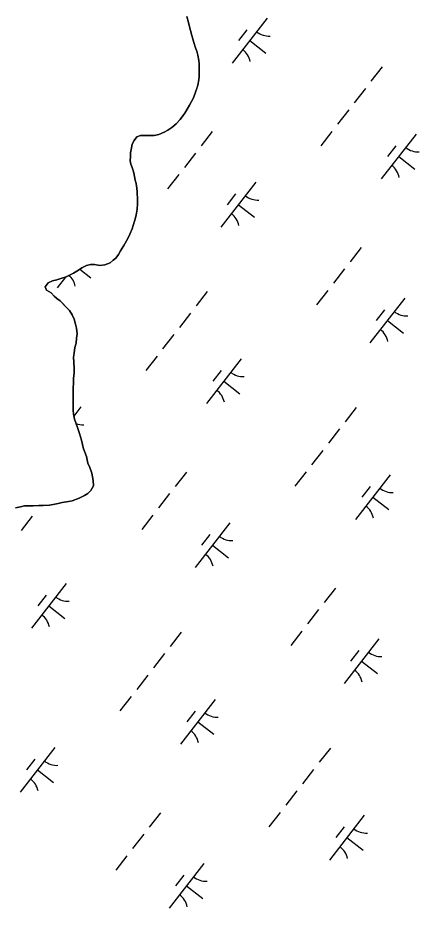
# Model space of a CAD drawing. Extents: x 3888273 to 3909528, y 158682 to 181032.
# Drawn here: x 3898228 to 3898581, y 169195 to 169980 of the extents above; entities that cross this region are included whole.
import ezdxf

# ---------------------------------------------------------------- set-up
doc = ezdxf.new("R2010")
doc.units = 0
doc.layers.add('V-TOPO-SHOR', color=7, linetype='Continuous')
doc.layers.add('V-WETL-SWMP', color=7, linetype='Continuous')

msp = doc.modelspace()

# ---------------------------------------------------------------- linework, layer by layer
at = {"layer": 'V-TOPO-SHOR'}
for points in [[(3898347.99, 169876.21), (3898352.11, 169877.16), (3898356.64, 169879.09), (3898359.98, 169880.83), (3898363.53, 169883.17), (3898367.28, 169886.48), (3898370.64, 169890.37), (3898373.21, 169893.49), (3898374.99, 169896.03), (3898378.96, 169902.87), (3898380.75, 169906.19), (3898382.53, 169909.32), (3898384.33, 169914.41), (3898385.34, 169917.54), (3898386.34, 169920.67), (3898387.15, 169925.37), (3898387.57, 169928.51), (3898387.62, 169936.15), (3898387.64, 169939.29), (3898387.27, 169942.43), (3898386.32, 169947.15), (3898385.36, 169950.49), (3898384.21, 169953.44), (3898382.67, 169958.15), (3898380.95, 169964.25), (3898379.8, 169968.77), (3898379.03, 169971.91), (3898378.08, 169975.84), (3898376.74, 169981.14)], [(3898263.42, 169551.79), (3898266.96, 169552.55), (3898272.26, 169553.49), (3898275.6, 169554.26), (3898281.69, 169556.37), (3898286.61, 169558.89), (3898289.56, 169560.63), (3898292.13, 169563.36), (3898294.52, 169567.46), (3898294.16, 169572.17), (3898293.02, 169578.46), (3898291.29, 169583.57), (3898289.55, 169587.5), (3898288.22, 169593.2), (3898286.87, 169597.13), (3898285.71, 169600.08), (3898283.8, 169607.55), (3898283.04, 169610.5), (3898282.08, 169613.64), (3898280.73, 169617.97), (3898278.81, 169622.88), (3898277.65, 169626.22), (3898276.7, 169630.55), (3898276.53, 169634.08), (3898276.37, 169639.77), (3898276.6, 169644.08), (3898276.44, 169649.77), (3898276.46, 169653.49), (3898276.89, 169658.2), (3898276.92, 169662.12), (3898277.34, 169667.02), (3898277.37, 169670.75), (3898277.21, 169676.44), (3898276.85, 169680.95), (3898277.26, 169684.28), (3898278.08, 169689.38), (3898279.09, 169693.29), (3898279.31, 169697.41), (3898279.93, 169701.33), (3898279.37, 169706.43), (3898278.61, 169709.77), (3898277.27, 169714.29), (3898275.73, 169718.22), (3898273.2, 169721.96), (3898270.47, 169724.93), (3898267.16, 169728.28), (3898265.02, 169730.45), (3898262.09, 169732.63), (3898259.75, 169734.61), (3898257.22, 169737.57), (3898252.92, 169739.95), (3898251.96, 169742.9), (3898254.53, 169746.22), (3898258.27, 169748.15), (3898262.01, 169749.11), (3898265.54, 169750.26), (3898270.46, 169751.6), (3898273.21, 169753.15), (3898276.75, 169754.89), (3898281.09, 169757.61), (3898284.24, 169759.55), (3898288.18, 169761.68), (3898291.71, 169762.44), (3898295.24, 169762.42), (3898299.95, 169761.6), (3898304.46, 169762.16), (3898308.98, 169764.09), (3898311.74, 169766.23), (3898314.11, 169768.17), (3898316.49, 169771.3), (3898318.27, 169774.42), (3898321.25, 169779.11), (3898323.43, 169783.41), (3898325.02, 169786.14), (3898326.42, 169789.27), (3898328.41, 169793.97), (3898329.41, 169796.9), (3898330.81, 169801.6), (3898331.81, 169804.73), (3898332.42, 169807.86), (3898333.03, 169811.2), (3898333.26, 169816.1), (3898333.29, 169819.43), (3898332.75, 169826.69), (3898332.57, 169829.83), (3898332.01, 169833.95), (3898331.25, 169836.9), (3898329.92, 169843.38), (3898328.58, 169847.9), (3898327.42, 169850.85), (3898326.85, 169853.99), (3898327.07, 169857.72), (3898327.1, 169861.05), (3898327.91, 169865.36), (3898328.52, 169868.5), (3898330.11, 169871.82), (3898332.68, 169874.94), (3898335.83, 169876.1), (3898339.75, 169876.27), (3898343.67, 169876.24), (3898347.99, 169876.21)], [(3898225.74, 169548.12), (3898230.25, 169548.87), (3898233.59, 169549.64), (3898237.91, 169549.61), (3898241.25, 169549.78), (3898246.15, 169549.94), (3898250.07, 169549.92), (3898255.56, 169550.27), (3898260.28, 169551.22), (3898263.42, 169551.79)]]:
    msp.add_lwpolyline(points, dxfattribs=at)
at = {"layer": 'V-WETL-SWMP'}
for p, q in [((3898376.74, 169981.14), (3898378.08, 169975.84)), ((3898378.08, 169975.84), (3898379.8, 169968.76)), ((3898447.36, 169979.54), (3898416.65, 169940.08)), ((3898379.8, 169968.76), (3898380.94, 169964.25)), ((3898429.6, 169969.28), (3898422.23, 169959.81)), ((3898380.94, 169964.25), (3898382.67, 169958.15)), ((3898382.67, 169958.15), (3898384.21, 169953.44)), ((3898384.21, 169953.44), (3898385.36, 169950.49)), ((3898432.01, 169959.81), (3898446.21, 169948.76)), ((3898385.36, 169950.49), (3898386.32, 169947.15)), ((3898386.32, 169947.15), (3898387.27, 169942.43)), ((3898387.27, 169942.43), (3898387.64, 169939.29)), ((3898387.64, 169939.29), (3898387.57, 169928.51)), ((3898548.71, 169936.69), (3898538.88, 169924.07)), ((3898387.57, 169928.51), (3898387.15, 169925.37)), ((3898386.34, 169920.67), (3898384.33, 169914.41)), ((3898387.15, 169925.37), (3898386.34, 169920.67)), ((3898384.33, 169914.41), (3898382.53, 169909.32)), ((3898533.97, 169917.75), (3898524.15, 169905.12)), ((3898380.75, 169906.19), (3898378.96, 169902.87)), ((3898382.53, 169909.32), (3898380.75, 169906.19)), ((3898378.96, 169902.87), (3898374.99, 169896.03)), ((3898519.23, 169898.81), (3898509.41, 169886.18)), ((3898370.64, 169890.37), (3898367.28, 169886.47)), ((3898373.21, 169893.49), (3898370.64, 169890.37)), ((3898374.99, 169896.03), (3898373.21, 169893.49)), ((3898363.53, 169883.17), (3898359.98, 169880.83)), ((3898367.28, 169886.47), (3898363.53, 169883.17)), ((3898332.68, 169874.94), (3898330.11, 169871.82)), ((3898335.83, 169876.1), (3898332.68, 169874.94)), ((3898339.75, 169876.26), (3898335.83, 169876.1)), ((3898347.99, 169876.21), (3898339.75, 169876.26)), ((3898352.11, 169877.16), (3898347.99, 169876.21)), ((3898356.64, 169879.09), (3898352.11, 169877.16)), ((3898359.98, 169880.83), (3898356.64, 169879.09)), ((3898399.03, 169879.63), (3898389.21, 169867)), ((3898504.5, 169879.87), (3898494.67, 169867.24)), ((3898578.64, 169877.4), (3898547.93, 169837.93)), ((3898328.52, 169868.49), (3898327.91, 169865.36)), ((3898330.11, 169871.82), (3898328.52, 169868.49)), ((3898560.88, 169867.14), (3898553.51, 169857.67)), ((3898327.1, 169861.05), (3898327.07, 169857.72)), ((3898327.91, 169865.36), (3898327.1, 169861.05)), ((3898384.29, 169860.68), (3898374.47, 169848.06)), ((3898327.07, 169857.72), (3898326.85, 169853.99)), ((3898326.85, 169853.99), (3898327.42, 169850.85)), ((3898327.42, 169850.85), (3898328.58, 169847.9)), ((3898563.29, 169857.66), (3898577.49, 169846.61)), ((3898328.58, 169847.9), (3898329.92, 169843.38)), ((3898329.92, 169843.38), (3898331.25, 169836.9)), ((3898331.25, 169836.9), (3898332.01, 169833.95)), ((3898369.56, 169841.74), (3898359.73, 169829.11)), ((3898437.4, 169834.95), (3898406.69, 169795.48)), ((3898332.01, 169833.95), (3898332.57, 169829.83)), ((3898332.57, 169829.83), (3898332.75, 169826.69)), ((3898332.75, 169826.69), (3898333.29, 169819.43)), ((3898333.29, 169819.43), (3898333.26, 169816.1)), ((3898419.64, 169824.69), (3898412.27, 169815.22)), ((3898333.03, 169811.19), (3898332.42, 169807.86)), ((3898333.26, 169816.1), (3898333.03, 169811.19)), ((3898422.05, 169815.22), (3898436.25, 169804.16)), ((3898331.81, 169804.73), (3898330.81, 169801.6)), ((3898332.42, 169807.86), (3898331.81, 169804.73)), ((3898329.41, 169796.9), (3898328.41, 169793.97)), ((3898330.81, 169801.6), (3898329.41, 169796.9)), ((3898326.41, 169789.27), (3898325.02, 169786.14)), ((3898328.41, 169793.97), (3898326.41, 169789.27)), ((3898323.43, 169783.41), (3898321.25, 169779.11)), ((3898325.02, 169786.14), (3898323.43, 169783.41)), ((3898318.27, 169774.42), (3898316.49, 169771.3)), ((3898321.25, 169779.11), (3898318.27, 169774.42)), ((3898530.31, 169777.48), (3898520.49, 169764.85)), ((3898308.98, 169764.09), (3898304.46, 169762.16)), ((3898311.74, 169766.23), (3898308.98, 169764.09)), ((3898314.11, 169768.17), (3898311.74, 169766.23)), ((3898316.49, 169771.3), (3898314.11, 169768.17)), ((3898281.09, 169757.61), (3898276.76, 169754.89)), ((3898284.24, 169759.55), (3898281.09, 169757.61)), ((3898282.28, 169758.34), (3898292.11, 169750.69)), ((3898288.18, 169761.68), (3898284.24, 169759.55)), ((3898291.71, 169762.44), (3898288.18, 169761.68)), ((3898295.24, 169762.42), (3898291.71, 169762.44)), ((3898299.95, 169761.6), (3898295.24, 169762.42)), ((3898304.46, 169762.16), (3898299.95, 169761.6)), ((3898515.58, 169758.54), (3898505.75, 169745.91)), ((3898258.27, 169748.15), (3898254.54, 169746.22)), ((3898262.01, 169749.11), (3898258.27, 169748.15)), ((3898265.54, 169750.26), (3898262.01, 169749.11)), ((3898269.88, 169751.44), (3898262.55, 169742.01)), ((3898270.46, 169751.6), (3898265.54, 169750.26)), ((3898273.21, 169753.15), (3898270.46, 169751.6)), ((3898276.76, 169754.89), (3898273.21, 169753.15)), ((3898254.54, 169746.22), (3898251.96, 169742.9)), ((3898251.96, 169742.9), (3898252.92, 169739.95)), ((3898252.92, 169739.95), (3898257.22, 169737.57)), ((3898257.22, 169737.57), (3898259.75, 169734.61)), ((3898259.75, 169734.61), (3898262.09, 169732.63)), ((3898262.09, 169732.63), (3898265.02, 169730.46)), ((3898394.6, 169738.63), (3898384.78, 169726)), ((3898500.84, 169739.6), (3898491.01, 169726.97)), ((3898568.68, 169732.8), (3898537.97, 169693.34)), ((3898265.02, 169730.46), (3898270.47, 169724.93)), ((3898270.47, 169724.93), (3898273.2, 169721.97)), ((3898273.2, 169721.97), (3898275.72, 169718.22)), ((3898275.72, 169718.22), (3898277.27, 169714.29)), ((3898379.87, 169719.69), (3898370.04, 169707.06)), ((3898550.92, 169722.54), (3898543.55, 169713.07)), ((3898277.27, 169714.29), (3898278.61, 169709.77)), ((3898278.61, 169709.77), (3898279.37, 169706.43)), ((3898553.33, 169713.07), (3898567.53, 169702.02)), ((3898279.93, 169701.33), (3898279.31, 169697.41)), ((3898279.37, 169706.43), (3898279.93, 169701.33)), ((3898279.09, 169693.29), (3898278.08, 169689.38)), ((3898279.31, 169697.41), (3898279.09, 169693.29)), ((3898365.13, 169700.75), (3898355.3, 169688.12)), ((3898278.08, 169689.38), (3898277.26, 169684.28)), ((3898277.26, 169684.28), (3898276.85, 169680.95)), ((3898276.85, 169680.95), (3898277.21, 169676.44)), ((3898350.39, 169681.81), (3898340.56, 169669.18)), ((3898424.53, 169679.33), (3898393.83, 169639.87)), ((3898277.21, 169676.44), (3898277.37, 169670.75)), ((3898277.37, 169670.75), (3898277.34, 169667.02)), ((3898276.91, 169662.12), (3898276.89, 169658.2)), ((3898277.34, 169667.02), (3898276.91, 169662.12)), ((3898406.78, 169669.07), (3898399.41, 169659.6)), ((3898276.89, 169658.2), (3898276.46, 169653.49)), ((3898409.18, 169659.6), (3898423.39, 169648.55)), ((3898276.46, 169653.49), (3898276.44, 169649.77)), ((3898276.44, 169649.77), (3898276.6, 169644.08)), ((3898276.6, 169644.08), (3898276.37, 169639.77)), ((3898276.37, 169639.77), (3898276.53, 169634.08)), ((3898276.53, 169634.08), (3898276.7, 169630.54)), ((3898276.7, 169630.54), (3898277.65, 169626.22)), ((3898283.29, 169636.88), (3898277.07, 169628.88)), ((3898525.88, 169636.49), (3898516.06, 169623.86)), ((3898277.65, 169626.22), (3898278.81, 169622.88)), ((3898278.81, 169622.88), (3898280.73, 169617.96)), ((3898280.73, 169617.96), (3898282.08, 169613.64)), ((3898511.15, 169617.54), (3898501.32, 169604.92)), ((3898282.08, 169613.64), (3898283.04, 169610.5)), ((3898283.04, 169610.5), (3898283.8, 169607.55)), ((3898283.8, 169607.55), (3898285.71, 169600.08)), ((3898285.71, 169600.08), (3898286.87, 169597.13)), ((3898286.87, 169597.13), (3898288.22, 169593.2)), ((3898288.22, 169593.2), (3898289.55, 169587.5)), ((3898496.41, 169598.6), (3898486.58, 169585.97)), ((3898289.55, 169587.5), (3898291.29, 169583.57)), ((3898291.29, 169583.57), (3898293.02, 169578.46)), ((3898293.02, 169578.46), (3898294.16, 169572.18)), ((3898376.21, 169579.42), (3898366.38, 169566.79)), ((3898481.67, 169579.66), (3898471.84, 169567.03)), ((3898555.81, 169577.19), (3898525.11, 169537.73)), ((3898294.52, 169567.46), (3898292.13, 169563.36)), ((3898294.16, 169572.18), (3898294.52, 169567.46)), ((3898289.57, 169560.63), (3898286.61, 169558.89)), ((3898292.13, 169563.36), (3898289.57, 169560.63)), ((3898361.47, 169560.48), (3898351.64, 169547.85)), ((3898538.06, 169566.93), (3898530.69, 169557.46)), ((3898263.42, 169551.79), (3898260.28, 169551.22)), ((3898266.96, 169552.55), (3898263.42, 169551.79)), ((3898272.26, 169553.49), (3898266.96, 169552.55)), ((3898275.6, 169554.26), (3898272.26, 169553.49)), ((3898281.69, 169556.37), (3898275.6, 169554.26)), ((3898286.61, 169558.89), (3898281.69, 169556.37)), ((3898540.46, 169557.46), (3898554.67, 169546.4)), ((3898230.25, 169548.88), (3898225.74, 169548.12)), ((3898233.59, 169549.64), (3898230.25, 169548.88)), ((3898237.91, 169549.61), (3898233.59, 169549.64)), ((3898241.24, 169549.78), (3898237.91, 169549.61)), ((3898246.15, 169549.94), (3898241.24, 169549.78)), ((3898250.07, 169549.92), (3898246.15, 169549.94)), ((3898255.56, 169550.27), (3898250.07, 169549.92)), ((3898260.28, 169551.22), (3898255.56, 169550.27)), ((3898240.5, 169540.57), (3898230.67, 169527.94)), ((3898346.73, 169541.53), (3898336.91, 169528.91)), ((3898414.57, 169534.74), (3898383.87, 169495.28)), ((3898396.82, 169524.48), (3898389.45, 169515.01)), ((3898399.22, 169515.01), (3898413.43, 169503.95)), ((3898270.43, 169481.27), (3898239.72, 169441.81)), ((3898507.49, 169477.27), (3898497.66, 169464.65)), ((3898252.67, 169471.01), (3898245.3, 169461.54)), ((3898255.07, 169461.54), (3898269.28, 169450.48)), ((3898492.75, 169458.33), (3898482.92, 169445.7)), ((3898371.78, 169438.42), (3898361.95, 169425.79)), ((3898478.01, 169439.39), (3898468.19, 169426.76)), ((3898545.85, 169432.59), (3898515.15, 169393.13)), ((3898357.04, 169419.48), (3898347.21, 169406.85)), ((3898528.1, 169422.34), (3898520.73, 169412.87)), ((3898530.5, 169412.86), (3898544.71, 169401.81)), ((3898342.3, 169400.54), (3898332.48, 169387.91)), ((3898327.56, 169381.6), (3898317.74, 169368.97)), ((3898401.71, 169379.12), (3898371, 169339.66)), ((3898383.95, 169368.87), (3898376.58, 169359.4)), ((3898386.35, 169359.39), (3898400.56, 169348.34)), ((3898260.47, 169336.67), (3898229.76, 169297.21)), ((3898503.06, 169336.28), (3898493.23, 169323.65)), ((3898242.71, 169326.42), (3898235.34, 169316.95)), ((3898245.11, 169316.94), (3898259.32, 169305.89)), ((3898488.32, 169317.34), (3898478.5, 169304.71)), ((3898473.58, 169298.39), (3898463.76, 169285.77)), ((3898353.38, 169279.21), (3898343.56, 169266.58)), ((3898458.84, 169279.45), (3898449.02, 169266.82)), ((3898532.99, 169276.98), (3898502.28, 169237.52)), ((3898515.23, 169266.72), (3898507.86, 169257.25)), ((3898338.64, 169260.27), (3898328.82, 169247.64)), ((3898517.64, 169257.25), (3898531.84, 169246.19)), ((3898323.91, 169241.33), (3898314.08, 169228.7)), ((3898391.75, 169234.53), (3898361.04, 169195.07)), ((3898373.99, 169224.27), (3898366.62, 169214.8)), ((3898376.39, 169214.8), (3898390.6, 169203.75))]:
    msp.add_line(p, q, dxfattribs=at)
for centre, start, end in [((3898449.16, 169981.46), 231.34298, 272.88664), ((3898415.23, 169937.86), 11.34298, 52.88663), ((3898580.44, 169879.32), 231.34298, 272.88664), ((3898546.51, 169835.72), 11.34298, 52.88663), ((3898439.19, 169836.87), 231.34298, 272.88664), ((3898405.27, 169793.27), 11.34298, 52.88663), ((3898261.13, 169739.8), 11.34298, 48.26255), ((3898570.48, 169734.73), 231.34298, 272.88664), ((3898536.55, 169691.13), 11.34298, 52.88663), ((3898426.33, 169681.26), 231.34298, 272.88664), ((3898392.41, 169637.66), 11.34298, 52.88663), ((3898285.09, 169638.81), 249.97987, 272.88664), ((3898557.61, 169579.11), 231.34298, 272.88664), ((3898523.69, 169535.51), 11.34298, 52.88663), ((3898416.37, 169536.66), 231.34298, 272.88664), ((3898382.45, 169493.06), 11.34298, 52.88663), ((3898272.22, 169483.19), 231.34298, 272.88664), ((3898238.3, 169439.59), 11.34298, 52.88663), ((3898547.65, 169434.52), 231.34298, 272.88664), ((3898513.73, 169390.92), 11.34298, 52.88663), ((3898403.5, 169381.05), 231.34298, 272.88664), ((3898369.58, 169337.45), 11.34298, 52.88663), ((3898262.26, 169338.6), 231.34298, 272.88664), ((3898228.34, 169295), 11.34298, 52.88663), ((3898534.78, 169278.9), 231.34298, 272.88664), ((3898500.86, 169235.3), 11.34298, 52.88663), ((3898393.54, 169236.45), 231.34298, 272.88664), ((3898359.62, 169192.85), 11.34298, 52.88663)]:
    msp.add_arc(centre, 17.62, start, end, dxfattribs=at)

doc.saveas('drawing.dxf')
